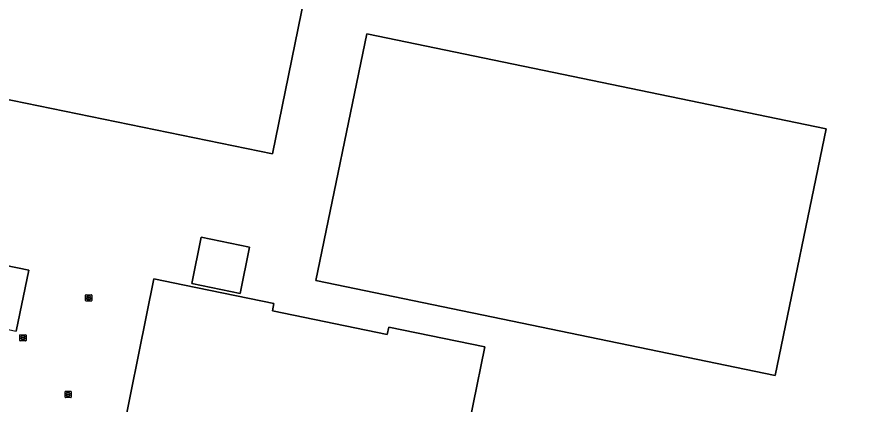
# Model space of a CAD drawing. Extents: x 157692 to 159674, y 381452 to 383291.
# Drawn here: x 158712.8 to 158848.6, y 382416.6 to 382478.9 of the extents above; entities that cross this region are included whole.
import ezdxf

# ---------------------------------------------------------------- set-up
doc = ezdxf.new("R2010")
doc.units = 0
for name, color, linetype in [('IMGEO_Erf', 7, 'Continuous'), ('IMGEO_Kolk', 7, 'Continuous'), ('IMGEO_Pand', 7, 'Continuous')]:
    doc.layers.add(name, color=color, linetype=linetype)

msp = doc.modelspace()

# ---------------------------------------------------------------- linework, layer by layer
at = {"layer": 'IMGEO_Erf'}
for points in [[(158705.63, 382616.75), (158723.72, 382613.02), (158723.77, 382613.28), (158724.3, 382613.17), (158723.84, 382610.94), (158755.92, 382604.33), (158783.08, 382598.72), (158781.68, 382591.92), (158777.49, 382571.64), (158771.7, 382543.87), (158771.79, 382543.85), (158762.8, 382500), (158753.96, 382456.86), (158699.54, 382468.03)], [(158673.93, 382446.55), (158714.77, 382438.19), (158712.74, 382428.37)], [(158710.11, 382415.58), (158729.81, 382411.52), (158732.48, 382424.84), (158734.86, 382436.77), (158739.82, 382435.76), (158754.2, 382432.81), (158753.96, 382431.63), (158772.45, 382427.84), (158772.69, 382429), (158788.16, 382425.83), (158784.41, 382407.43), (158806.68, 382402.95), (158808.51, 382411.75), (158834.23, 382406.42), (158833.1, 382400.94), (158833.32, 382400.9), (158896.91, 382387.72)]]:
    msp.add_lwpolyline(points, dxfattribs=at)
for points in [[(158760.97, 382436.53), (158769.18, 382476.16), (158843.09, 382460.89), (158834.88, 382421.25)], [(158748.77, 382434.44), (158741, 382436.03), (158742.52, 382443.47), (158750.29, 382441.89)]]:
    msp.add_lwpolyline(points, close=True, dxfattribs=at)
at = {"layer": 'IMGEO_Kolk'}
for p, q in [((158723.9, 382433.3), (158723.9, 382434.15)), ((158723.98, 382434.22), (158724.83, 382434.22)), ((158724.39, 382434), (158724.42, 382434)), ((158724.9, 382434.15), (158724.9, 382433.3)), ((158724.83, 382433.22), (158723.98, 382433.22)), ((158724.16, 382433.72), (158724.16, 382433.73)), ((158724.2, 382433.77), (158724.6, 382433.77)), ((158724.6, 382433.68), (158724.2, 382433.68)), ((158724.41, 382433.44), (158724.39, 382433.44)), ((158724.65, 382433.73), (158724.65, 382433.72)), ((158713.31, 382426.88), (158713.31, 382427.74)), ((158713.38, 382427.81), (158714.23, 382427.81)), ((158713.56, 382427.3), (158713.56, 382427.32)), ((158714, 382427.27), (158713.6, 382427.27)), ((158713.61, 382427.35), (158714, 382427.35)), ((158713.79, 382427.59), (158713.82, 382427.59)), ((158714.05, 382427.32), (158714.05, 382427.3)), ((158714.31, 382427.74), (158714.31, 382426.88)), ((158714.23, 382426.81), (158713.38, 382426.81)), ((158713.82, 382427.03), (158713.79, 382427.03)), ((158720.59, 382417.78), (158720.59, 382418.63)), ((158720.66, 382418.7), (158721.51, 382418.7)), ((158721.51, 382417.7), (158720.66, 382417.7)), ((158720.84, 382418.2), (158720.84, 382418.21)), ((158721.28, 382418.16), (158720.88, 382418.16)), ((158720.89, 382418.25), (158721.28, 382418.25)), ((158721.07, 382418.48), (158721.1, 382418.48)), ((158721.1, 382417.92), (158721.07, 382417.92)), ((158721.33, 382418.21), (158721.33, 382418.2)), ((158721.59, 382418.63), (158721.59, 382417.78))]:
    msp.add_line(p, q, dxfattribs=at)
for points in [[(158723.9, 382433.3), (158723.9, 382434.15)], [(158723.98, 382434.22), (158724.83, 382434.22)], [(158724.9, 382434.15), (158724.9, 382433.3)], [(158724.83, 382433.22), (158723.98, 382433.22)], [(158713.31, 382426.88), (158713.31, 382427.74)], [(158713.38, 382427.81), (158714.23, 382427.81)], [(158714.31, 382427.74), (158714.31, 382426.88)], [(158714.23, 382426.81), (158713.38, 382426.81)], [(158720.59, 382417.78), (158720.59, 382418.63)], [(158720.66, 382418.7), (158721.51, 382418.7)], [(158721.51, 382417.7), (158720.66, 382417.7)], [(158721.59, 382418.63), (158721.59, 382417.78)]]:
    msp.add_lwpolyline(points, dxfattribs=at)
for centre, radius, start, end in [((158723.98, 382434.15), 0.0765, 91.552, 178.448), ((158723.98, 382434.15), 0.0765, 91.552, 178.448), ((158724.83, 382434.15), 0.0765, 1.552, 88.448), ((158724.83, 382434.15), 0.0765, 1.552, 88.448), ((158723.98, 382433.3), 0.0765, 181.552, 268.448), ((158723.98, 382433.3), 0.0765, 181.552, 268.448), ((158724.2, 382433.73), 0.0403, 85.8775, 175.7526), ((158724.2, 382433.72), 0.0366, 178.938, 274.7102), ((158724.61, 382433.73), 0.0386, 1.7309, 96.639), ((158724.6, 382433.72), 0.043, 264.8664, 352.4533), ((158724.83, 382433.3), 0.0765, 271.552, 358.448), ((158724.83, 382433.3), 0.0765, 271.552, 358.448), ((158713.38, 382427.74), 0.0765, 91.552, 178.448), ((158713.38, 382427.74), 0.0765, 91.552, 178.448), ((158713.6, 382427.31), 0.0403, 85.8775, 175.7526), ((158713.6, 382427.3), 0.0366, 178.938, 274.7102), ((158714.01, 382427.32), 0.0386, 1.7309, 96.639), ((158714.01, 382427.31), 0.043, 264.8664, 352.4533), ((158714.23, 382427.74), 0.0765, 1.552, 88.448), ((158714.23, 382427.74), 0.0765, 1.552, 88.448), ((158713.38, 382426.89), 0.0765, 181.552, 268.448), ((158713.38, 382426.89), 0.0765, 181.552, 268.448), ((158714.23, 382426.89), 0.0765, 271.552, 358.448), ((158714.23, 382426.89), 0.0765, 271.552, 358.448), ((158720.66, 382418.63), 0.0765, 91.552, 178.448), ((158720.66, 382418.63), 0.0765, 91.552, 178.448), ((158720.66, 382417.78), 0.0765, 181.552, 268.448), ((158720.66, 382417.78), 0.0765, 181.552, 268.448), ((158720.88, 382418.21), 0.0403, 85.8775, 175.7526), ((158720.88, 382418.2), 0.0366, 178.938, 274.7102), ((158721.29, 382418.21), 0.0386, 1.7309, 96.639), ((158721.29, 382418.2), 0.043, 264.8664, 352.4533), ((158721.51, 382418.63), 0.0765, 1.552, 88.448), ((158721.51, 382418.63), 0.0765, 1.552, 88.448), ((158721.51, 382417.78), 0.0765, 271.552, 358.448), ((158721.51, 382417.78), 0.0765, 271.552, 358.448)]:
    msp.add_arc(centre, radius, start, end, dxfattribs=at)
for centre, major_axis, ratio, start_param, end_param in [((158724.39, 382433.72), (-0.387, 0.002), 0.722429, 4.712389, 7.853982), ((158724.41, 382433.72), (-0.39, 0.002), 0.717154, 1.570796, 4.712389), ((158713.79, 382427.31), (-0.387, 0.002), 0.722429, 4.712389, 7.853982), ((158713.82, 382427.31), (-0.39, 0.002), 0.717154, 1.570796, 4.712389), ((158721.07, 382418.2), (-0.387, 0.002), 0.722429, 4.712389, 7.853982), ((158721.1, 382418.2), (-0.39, 0.002), 0.717154, 1.570796, 4.712389)]:
    msp.add_ellipse(centre, major_axis=major_axis, ratio=ratio, start_param=start_param, end_param=end_param, dxfattribs=at)
at = {"layer": 'IMGEO_Pand'}
for points in [[(158771.7, 382543.87), (158712.17, 382555.96), (158712.13, 382555.79), (158693.84, 382559.5), (158693.69, 382559.53), (158693.28, 382557.6), (158681.54, 382500), (158678.5, 382485.18), (158678.39, 382485.21), (158677.55, 382481.1), (158677.67, 382481.08), (158675.58, 382470.95), (158693.73, 382467.23), (158693.66, 382466.89), (158694.22, 382466.79), (158694.64, 382469.04), (158697.09, 382468.54), (158699.54, 382468.03), (158753.96, 382456.86), (158762.8, 382500), (158771.79, 382543.85)], [(158834.88, 382421.25), (158843.09, 382460.89), (158769.18, 382476.16), (158760.97, 382436.53)], [(158671.94, 382436.87), (158712.74, 382428.37), (158714.77, 382438.19), (158673.93, 382446.55)], [(158748.77, 382434.44), (158750.29, 382441.89), (158742.52, 382443.47), (158741, 382436.03)]]:
    msp.add_lwpolyline(points, close=True, dxfattribs=at)
msp.add_lwpolyline([(158784.41, 382407.43), (158788.16, 382425.83), (158772.69, 382429), (158772.45, 382427.84), (158753.96, 382431.63), (158754.2, 382432.81), (158739.82, 382435.76), (158734.86, 382436.77), (158732.48, 382424.84), (158729.81, 382411.52)], dxfattribs=at)

doc.saveas('drawing.dxf')
